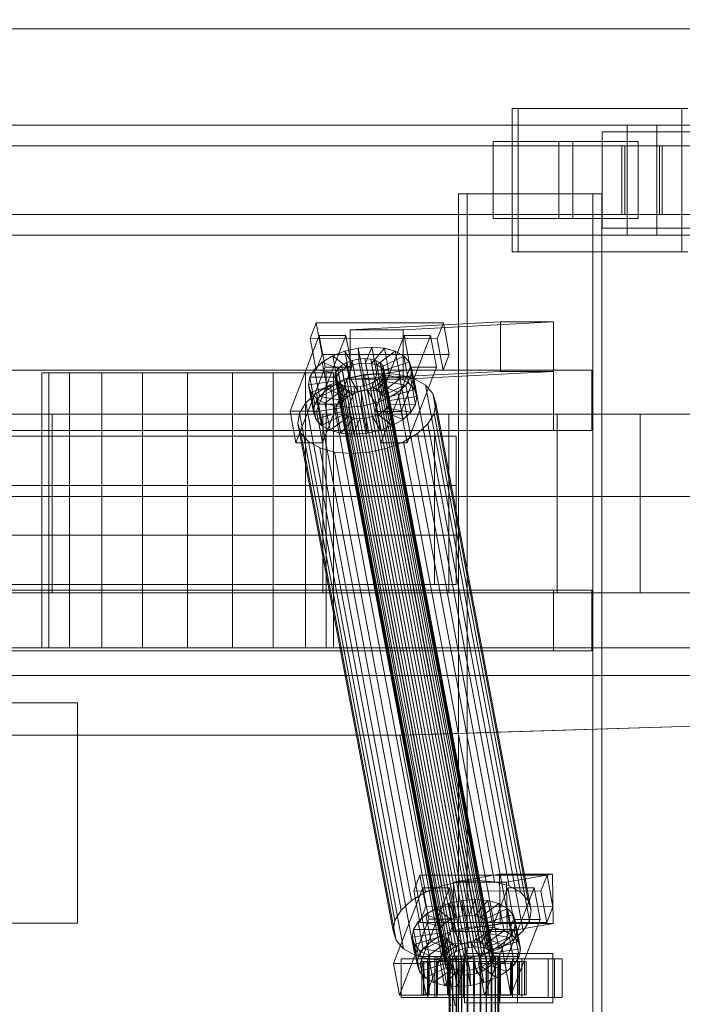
# Model space of a CAD drawing. Header units: millimetres. Extents: x -4738 to 65662, y -68080 to 6847.
# Tile 484 of 656: x 9307 to 9548, y -17870 to -17512. Entities that reach past the tile are written whole.
import ezdxf

# ---------------------------------------------------------------- set-up
doc = ezdxf.new("R2010")
doc.units = ezdxf.units.MM
for name, color, linetype, lineweight in [('COTAS_O', 1, 'Continuous', 0), ('superior_C01', 7, 'Continuous', 0), ('superior_mezcladora', 7, 'Continuous', 0)]:
    doc.layers.add(name, color=color, linetype=linetype, lineweight=lineweight)
doc.dimstyles.new('R19_100', dxfattribs={"dimtxt": 250, "dimasz": 150, "dimexe": 150, "dimexo": 80, "dimgap": 100, "dimtad": 1, "dimtih": 1, "dimtoh": 1, "dimdsep": 46, "dimcen": 0.09, "dimadec": 0, "dimazin": 0, "dimtfac": 1, "dimtdec": 4, "dimtofl": 0, "dimtmove": 0, "dimatfit": 3, "dimfxl": 1, "dimtolj": 1, "dimtzin": 0, "dimarcsym": 0})

# ---------------------------------------------------------------- blocks, each defined once
blk = doc.blocks.new('DIM_R30_39')
at = {"layer": 'COTAS_O'}
for p, q in [((9108.38, -17350), (9063.38, -17500)), ((9808.38, -17350), (9108.38, -17350)), ((9108.38, -18650), (9108.38, -17350)), ((9108.38, -17350), (9153.38, -17500)), ((9108.38, -18650), (9063.38, -18500)), ((9108.38, -18650), (9153.38, -18500)), ((9808.38, -18650), (9108.38, -18650))]:
    blk.add_line(p, q, dxfattribs=at)
blk.add_text('1300 O', height=250, rotation=90, dxfattribs=at).set_placement((9008.38, -18000))

msp = doc.modelspace()

# ---------------------------------------------------------------- linework, layer by layer
at = {"layer": 'superior_C01'}
for p, q in [((9106.386, -17515), (9838.242, -17515)), ((9840.938, -17515), (9109.083, -17515)), ((9548, -17544), (9486.37, -17544)), ((9486.37, -17544), (9486.37, -17596)), ((9488.527, -17544), (9486.37, -17544)), ((9488.527, -17596), (9488.527, -17544)), ((9488.527, -17544), (9550.157, -17544)), ((9548, -17596), (9548, -17544)), ((9548, -17544), (9550.157, -17544)), ((9528.163, -17550), (8372.601, -17550)), ((8383.386, -17550), (9538.948, -17550)), ((9605.003, -17550), (8449.442, -17550)), ((8462.923, -17550), (9618.484, -17550)), ((9528.163, -17550), (9528.163, -17590)), ((9538.948, -17550), (9528.163, -17550)), ((9855.572, -17550), (9528.163, -17550)), ((9538.948, -17590), (9538.948, -17550)), ((9538.948, -17550), (9866.357, -17550)), ((9548, -17552.5), (9519.111, -17552.5)), ((9519.111, -17552.5), (9519.111, -17587.5)), ((9597.299, -17552.5), (9519.111, -17552.5)), ((9548, -17587.5), (9548, -17552.5)), ((9548, -17552.5), (9626.188, -17552.5)), ((9508.388, -17556), (9479.499, -17556)), ((9479.499, -17556), (9479.499, -17584)), ((9503.28, -17556), (9479.499, -17556)), ((9503.28, -17584), (9503.28, -17556)), ((9503.28, -17556), (9532.169, -17556)), ((9508.388, -17584), (9508.388, -17556)), ((9508.388, -17556), (9532.169, -17556)), ((9532.169, -17556), (9532.169, -17584)), ((9526.231, -17557.5), (8448.858, -17557.5)), ((8463.506, -17557.5), (9540.879, -17557.5)), ((9526.231, -17557.5), (9526.231, -17582.5)), ((9540.879, -17557.5), (9526.231, -17557.5)), ((9539.852, -17557.5), (9527.259, -17557.5)), ((9527.259, -17557.5), (9527.259, -17582.5)), ((9527.259, -17557.5), (9932.856, -17557.5)), ((9539.852, -17582.5), (9539.852, -17557.5)), ((9945.45, -17557.5), (9539.852, -17557.5)), ((9540.879, -17582.5), (9540.879, -17557.5)), ((9515.707, -17575), (9466.788, -17575)), ((9466.788, -17575), (9466.788, -18425)), ((9470.023, -17575), (9466.788, -17575)), ((9470.023, -18425), (9470.023, -17575)), ((9470.023, -17575), (9518.942, -17575)), ((9515.707, -18425), (9515.707, -17575)), ((9515.707, -17575), (9518.942, -17575)), ((9518.942, -17575), (9518.942, -18425)), ((8448.858, -17582.5), (9526.231, -17582.5)), ((8463.506, -17582.5), (9540.879, -17582.5)), ((9479.499, -17584), (9508.388, -17584)), ((9479.499, -17584), (9503.28, -17584)), ((9532.169, -17584), (9503.28, -17584)), ((9532.169, -17584), (9508.388, -17584)), ((9526.231, -17582.5), (9540.879, -17582.5)), ((9527.259, -17582.5), (9539.852, -17582.5)), ((9527.259, -17582.5), (9932.856, -17582.5)), ((9539.852, -17582.5), (9945.45, -17582.5)), ((9519.111, -17587.5), (9548, -17587.5)), ((9597.299, -17587.5), (9519.111, -17587.5)), ((9626.188, -17587.5), (9548, -17587.5)), ((8372.601, -17590), (9528.163, -17590)), ((8383.386, -17590), (9538.948, -17590)), ((8449.442, -17590), (9605.003, -17590)), ((8462.923, -17590), (9618.484, -17590)), ((9528.163, -17590), (9538.948, -17590)), ((9528.163, -17590), (9855.572, -17590)), ((9538.948, -17590), (9866.357, -17590)), ((9486.37, -17596), (9548, -17596)), ((9486.37, -17596), (9488.527, -17596)), ((9550.157, -17596), (9488.527, -17596)), ((9550.157, -17596), (9548, -17596)), ((9482.078, -17621.488), (9427.446, -17624.356)), ((9446.705, -17624.356), (9501.337, -17621.488)), ((9482.146, -17639.486), (9482.078, -17621.488)), ((9482.078, -17621.488), (9501.337, -17621.488)), ((9501.337, -17621.488), (9501.406, -17639.486)), ((9415.138, -17621.857), (9412.923, -17627.592)), ((9417.29, -17633.325), (9415.138, -17621.857)), ((9415.138, -17621.857), (9461.361, -17621.914)), ((9446.705, -17624.356), (9427.446, -17624.356)), ((9427.446, -17624.356), (9427.515, -17642.354)), ((9446.774, -17642.354), (9446.705, -17624.356)), ((9459.145, -17627.65), (9461.361, -17621.914)), ((9461.361, -17621.914), (9463.512, -17633.382)), ((9416.255, -17626.449), (9405.622, -17653.98)), ((9459.145, -17627.65), (9412.923, -17627.592)), ((9412.923, -17627.592), (9415.075, -17639.061)), ((9415.252, -17653.992), (9425.885, -17626.461)), ((9418.407, -17637.917), (9416.255, -17626.449)), ((9416.255, -17626.449), (9425.885, -17626.461)), ((9425.885, -17626.461), (9428.036, -17637.929)), ((9447.07, -17626.487), (9436.437, -17654.019)), ((9446.067, -17654.031), (9456.7, -17626.499)), ((9449.222, -17637.955), (9447.07, -17626.487)), ((9447.07, -17626.487), (9456.7, -17626.499)), ((9456.7, -17626.499), (9458.851, -17637.967)), ((9461.297, -17639.118), (9459.145, -17627.65)), ((9421.132, -17633.91), (9425.59, -17632.183)), ((9425.59, -17632.183), (9430.423, -17631.1)), ((9425.59, -17632.183), (9428.486, -17637.157)), ((9427.434, -17642.013), (9425.59, -17632.183)), ((9430.423, -17631.1), (9435.302, -17630.735)), ((9430.423, -17631.1), (9430.776, -17636.643)), ((9432.267, -17640.93), (9430.423, -17631.1)), ((9435.302, -17630.735), (9433.087, -17636.47)), ((9439.894, -17631.112), (9435.262, -17636.649)), ((9437.146, -17640.564), (9435.302, -17630.735)), ((9435.302, -17630.735), (9439.894, -17631.112)), ((9443.886, -17632.206), (9437.153, -17637.167)), ((9441.738, -17640.942), (9439.894, -17631.112)), ((9439.894, -17631.112), (9443.886, -17632.206)), ((9445.731, -17642.036), (9443.886, -17632.206)), ((9443.886, -17632.206), (9447.007, -17633.943)), ((9415.075, -17639.061), (9417.29, -17633.325)), ((9463.512, -17633.382), (9417.29, -17633.325)), ((9417.352, -17636.164), (9421.132, -17633.91)), ((9421.132, -17633.91), (9426.374, -17637.975)), ((9422.976, -17643.74), (9421.132, -17633.91)), ((9426.067, -17636.336), (9428.179, -17635.518)), ((9428.179, -17635.518), (9430.468, -17635.005)), ((9468.295, -17849.317), (9428.179, -17635.518)), ((9430.468, -17635.005), (9432.779, -17634.832)), ((9470.585, -17848.804), (9430.468, -17635.005)), ((9432.779, -17634.832), (9434.954, -17635.011)), ((9472.896, -17848.631), (9432.779, -17634.832)), ((9434.954, -17635.011), (9436.846, -17635.529)), ((9475.071, -17848.809), (9434.954, -17635.011)), ((9436.846, -17635.529), (9438.324, -17636.352)), ((9476.962, -17849.328), (9436.846, -17635.529)), ((9447.007, -17633.943), (9438.631, -17637.99)), ((9448.851, -17643.772), (9447.007, -17633.943)), ((9447.007, -17633.943), (9449.043, -17636.203)), ((9463.512, -17633.382), (9461.297, -17639.118)), ((9407.774, -17665.449), (9418.407, -17637.917)), ((9412.797, -17641.61), (9414.509, -17638.79)), ((9414.509, -17638.79), (9417.352, -17636.164)), ((9414.509, -17638.79), (9423.238, -17640.286)), ((9416.354, -17648.62), (9414.509, -17638.79)), ((9415.075, -17639.061), (9461.297, -17639.118)), ((9417.352, -17636.164), (9424.584, -17639.042)), ((9419.197, -17645.994), (9417.352, -17636.164)), ((9428.036, -17637.929), (9417.404, -17665.461)), ((9428.036, -17637.929), (9418.407, -17637.917)), ((9422.119, -17639.983), (9422.93, -17638.648)), ((9422.93, -17638.648), (9424.277, -17637.404)), ((9463.047, -17852.446), (9422.93, -17638.648)), ((9424.584, -17639.042), (9423.238, -17640.286)), ((9424.277, -17637.404), (9426.067, -17636.336)), ((9464.393, -17851.202), (9424.277, -17637.404)), ((9426.374, -17637.975), (9424.584, -17639.042)), ((9424.584, -17639.042), (9426.429, -17648.872)), ((9466.183, -17850.135), (9426.067, -17636.336)), ((9428.486, -17637.157), (9426.374, -17637.975)), ((9426.374, -17637.975), (9428.219, -17647.804)), ((9482.146, -17639.486), (9427.515, -17642.354)), ((9430.776, -17636.643), (9428.486, -17637.157)), ((9428.486, -17637.157), (9430.331, -17646.986)), ((9433.087, -17636.47), (9430.776, -17636.643)), ((9430.776, -17636.643), (9432.62, -17646.473)), ((9433.087, -17636.47), (9434.931, -17646.3)), ((9435.262, -17636.649), (9433.087, -17636.47)), ((9435.262, -17636.649), (9437.106, -17646.479)), ((9437.153, -17637.167), (9435.262, -17636.649)), ((9437.153, -17637.167), (9438.997, -17646.997)), ((9438.631, -17637.99), (9437.153, -17637.167)), ((9438.324, -17636.352), (9439.288, -17637.422)), ((9478.44, -17850.15), (9438.324, -17636.352)), ((9438.589, -17665.487), (9449.222, -17637.955)), ((9438.631, -17637.99), (9440.475, -17647.82)), ((9439.595, -17639.061), (9438.631, -17637.99)), ((9439.288, -17637.422), (9439.673, -17638.668)), ((9479.404, -17851.221), (9439.288, -17637.422)), ((9439.673, -17638.668), (9439.452, -17640.005)), ((9449.043, -17636.203), (9439.595, -17639.061)), ((9439.595, -17639.061), (9441.44, -17648.891)), ((9439.98, -17640.307), (9439.595, -17639.061)), ((9479.789, -17852.467), (9439.673, -17638.668)), ((9449.855, -17638.834), (9439.98, -17640.307)), ((9501.406, -17639.486), (9446.774, -17642.354)), ((9458.851, -17637.967), (9448.219, -17665.499)), ((9450.887, -17646.033), (9449.043, -17636.203)), ((9449.043, -17636.203), (9449.855, -17638.834)), ((9458.851, -17637.967), (9449.222, -17637.955)), ((9449.855, -17638.834), (9449.389, -17641.655)), ((9451.7, -17648.664), (9449.855, -17638.834)), ((9501.406, -17639.486), (9482.146, -17639.486)), ((9412.331, -17644.431), (9412.797, -17641.61)), ((9412.331, -17644.431), (9422.206, -17642.958)), ((9412.797, -17641.61), (9422.426, -17641.622)), ((9414.641, -17651.44), (9412.797, -17641.61)), ((9420.235, -17644.416), (9426.195, -17642.107)), ((9421.898, -17641.32), (9422.119, -17639.983)), ((9422.283, -17642.566), (9421.898, -17641.32)), ((9462.015, -17855.119), (9421.898, -17641.32)), ((9462.235, -17853.782), (9422.119, -17639.983)), ((9422.426, -17641.622), (9422.206, -17642.958)), ((9422.206, -17642.958), (9422.591, -17644.204)), ((9422.206, -17642.958), (9424.05, -17652.788)), ((9423.248, -17643.637), (9422.283, -17642.566)), ((9462.4, -17856.365), (9422.283, -17642.566)), ((9423.238, -17640.286), (9422.426, -17641.622)), ((9422.426, -17641.622), (9424.271, -17651.452)), ((9427.434, -17642.013), (9422.976, -17643.74)), ((9423.238, -17640.286), (9425.082, -17650.116)), ((9426.195, -17642.107), (9432.657, -17640.659)), ((9460.778, -17826.416), (9426.195, -17642.107)), ((9432.267, -17640.93), (9427.434, -17642.013)), ((9430.331, -17646.986), (9427.434, -17642.013)), ((9427.515, -17642.354), (9446.774, -17642.354)), ((9437.146, -17640.564), (9432.267, -17640.93)), ((9432.62, -17646.473), (9432.267, -17640.93)), ((9432.657, -17640.659), (9439.179, -17640.17)), ((9467.24, -17824.968), (9432.657, -17640.659)), ((9434.931, -17646.3), (9437.146, -17640.564)), ((9437.294, -17642.585), (9435.504, -17643.652)), ((9437.106, -17646.479), (9441.738, -17640.942)), ((9441.738, -17640.942), (9437.146, -17640.564)), ((9438.641, -17641.341), (9437.294, -17642.585)), ((9477.411, -17856.383), (9437.294, -17642.585)), ((9437.602, -17644.223), (9438.948, -17642.979)), ((9439.452, -17640.005), (9438.641, -17641.341)), ((9478.757, -17855.139), (9438.641, -17641.341)), ((9438.948, -17642.979), (9439.76, -17641.643)), ((9447.677, -17644.475), (9438.948, -17642.979)), ((9438.948, -17642.979), (9440.793, -17652.809)), ((9438.997, -17646.997), (9445.731, -17642.036)), ((9439.179, -17640.17), (9445.318, -17640.674)), ((9473.762, -17824.479), (9439.179, -17640.17)), ((9439.452, -17640.005), (9479.569, -17853.804)), ((9439.76, -17641.643), (9439.98, -17640.307)), ((9439.76, -17641.643), (9449.389, -17641.655)), ((9441.604, -17651.473), (9439.76, -17641.643)), ((9439.98, -17640.307), (9441.825, -17650.137)), ((9445.731, -17642.036), (9441.738, -17640.942)), ((9445.318, -17640.674), (9450.655, -17642.137)), ((9479.901, -17824.984), (9445.318, -17640.674)), ((9448.851, -17643.772), (9445.731, -17642.036)), ((9449.389, -17641.655), (9447.677, -17644.475)), ((9449.389, -17641.655), (9451.234, -17651.485)), ((9450.655, -17642.137), (9454.826, -17644.459)), ((9485.238, -17826.446), (9450.655, -17642.137)), ((9413.143, -17647.062), (9412.331, -17644.431)), ((9414.175, -17654.261), (9412.331, -17644.431)), ((9413.143, -17647.062), (9422.591, -17644.204)), ((9415.179, -17649.322), (9423.555, -17645.275)), ((9415.183, -17647.428), (9420.235, -17644.416)), ((9419.197, -17645.994), (9416.354, -17648.62)), ((9418.3, -17651.059), (9425.033, -17646.098)), ((9422.976, -17643.74), (9419.197, -17645.994)), ((9426.429, -17648.872), (9419.197, -17645.994)), ((9454.818, -17828.725), (9420.235, -17644.416)), ((9422.292, -17652.153), (9426.924, -17646.616)), ((9422.591, -17644.204), (9423.555, -17645.275)), ((9422.591, -17644.204), (9424.435, -17654.034)), ((9428.219, -17647.804), (9422.976, -17643.74)), ((9424.726, -17644.459), (9423.248, -17643.637)), ((9463.364, -17857.435), (9423.248, -17643.637)), ((9423.555, -17645.275), (9425.033, -17646.098)), ((9423.555, -17645.275), (9425.399, -17655.105)), ((9426.617, -17644.978), (9424.726, -17644.459)), ((9464.842, -17858.258), (9424.726, -17644.459)), ((9425.033, -17646.098), (9426.924, -17646.616)), ((9425.033, -17646.098), (9426.878, -17655.927)), ((9428.792, -17645.156), (9426.617, -17644.978)), ((9466.733, -17858.776), (9426.617, -17644.978)), ((9426.924, -17646.616), (9429.099, -17646.795)), ((9426.924, -17646.616), (9428.769, -17656.446)), ((9431.103, -17644.983), (9428.792, -17645.156)), ((9468.908, -17858.955), (9428.792, -17645.156)), ((9429.099, -17646.795), (9431.41, -17646.622)), ((9430.331, -17646.986), (9432.62, -17646.473)), ((9433.392, -17644.47), (9431.103, -17644.983)), ((9471.219, -17858.782), (9431.103, -17644.983)), ((9431.41, -17646.622), (9433.7, -17646.108)), ((9431.763, -17652.165), (9431.41, -17646.622)), ((9431.41, -17646.622), (9433.255, -17656.451)), ((9432.62, -17646.473), (9434.931, -17646.3)), ((9435.504, -17643.652), (9433.392, -17644.47)), ((9473.509, -17858.269), (9433.392, -17644.47)), ((9433.7, -17646.108), (9435.812, -17645.29)), ((9436.596, -17651.082), (9433.7, -17646.108)), ((9433.7, -17646.108), (9435.544, -17655.938)), ((9434.931, -17646.3), (9437.106, -17646.479)), ((9475.621, -17857.451), (9435.504, -17643.652)), ((9435.812, -17645.29), (9437.602, -17644.223)), ((9441.054, -17649.355), (9435.812, -17645.29)), ((9435.812, -17645.29), (9437.656, -17655.12)), ((9437.106, -17646.479), (9438.997, -17646.997)), ((9444.834, -17647.101), (9437.602, -17644.223)), ((9437.602, -17644.223), (9439.446, -17654.053)), ((9440.475, -17647.82), (9448.851, -17643.772)), ((9441.44, -17648.891), (9450.887, -17646.033)), ((9447.677, -17644.475), (9444.834, -17647.101)), ((9449.521, -17654.305), (9447.677, -17644.475)), ((9450.887, -17646.033), (9448.851, -17643.772)), ((9451.7, -17648.664), (9450.887, -17646.033)), ((9454.826, -17644.459), (9457.548, -17647.481)), ((9489.409, -17828.768), (9454.826, -17644.459)), ((9411.383, -17650.939), (9415.183, -17647.428)), ((9415.179, -17649.322), (9413.143, -17647.062)), ((9414.988, -17656.892), (9413.143, -17647.062)), ((9416.354, -17648.62), (9414.641, -17651.44)), ((9418.3, -17651.059), (9415.179, -17649.322)), ((9417.024, -17659.152), (9415.179, -17649.322)), ((9449.766, -17831.737), (9415.183, -17647.428)), ((9425.082, -17650.116), (9416.354, -17648.62)), ((9424.271, -17651.452), (9425.082, -17650.116)), ((9425.082, -17650.116), (9426.429, -17648.872)), ((9426.429, -17648.872), (9428.219, -17647.804)), ((9426.884, -17652.53), (9429.099, -17646.795)), ((9428.219, -17647.804), (9430.331, -17646.986)), ((9429.099, -17646.795), (9430.944, -17656.624)), ((9441.054, -17649.355), (9436.596, -17651.082)), ((9438.997, -17646.997), (9440.475, -17647.82)), ((9440.475, -17647.82), (9441.44, -17648.891)), ((9444.834, -17647.101), (9441.054, -17649.355)), ((9442.899, -17659.184), (9441.054, -17649.355)), ((9441.44, -17648.891), (9441.825, -17650.137)), ((9441.825, -17650.137), (9441.604, -17651.473)), ((9441.825, -17650.137), (9451.7, -17648.664)), ((9446.678, -17656.931), (9444.834, -17647.101)), ((9451.234, -17651.485), (9451.7, -17648.664)), ((9457.548, -17647.481), (9458.634, -17650.998)), ((9492.131, -17831.79), (9457.548, -17647.481)), ((9409.093, -17654.709), (9411.383, -17650.939)), ((9445.966, -17835.248), (9411.383, -17650.939)), ((9414.641, -17651.44), (9414.175, -17654.261)), ((9424.05, -17652.788), (9414.175, -17654.261)), ((9424.271, -17651.452), (9414.641, -17651.44)), ((9422.292, -17652.153), (9418.3, -17651.059)), ((9420.144, -17660.889), (9418.3, -17651.059)), ((9426.884, -17652.53), (9422.292, -17652.153)), ((9424.137, -17661.983), (9422.292, -17652.153)), ((9424.05, -17652.788), (9424.271, -17651.452)), ((9424.435, -17654.034), (9424.05, -17652.788)), ((9431.763, -17652.165), (9426.884, -17652.53)), ((9428.729, -17662.36), (9426.884, -17652.53)), ((9436.596, -17651.082), (9431.763, -17652.165)), ((9433.608, -17661.995), (9431.763, -17652.165)), ((9438.441, -17660.912), (9436.596, -17651.082)), ((9440.793, -17652.809), (9439.446, -17654.053)), ((9441.604, -17651.473), (9440.793, -17652.809)), ((9440.793, -17652.809), (9449.521, -17654.305)), ((9451.234, -17651.485), (9441.604, -17651.473)), ((9449.521, -17654.305), (9451.234, -17651.485)), ((9458.634, -17650.998), (9458.012, -17654.769)), ((9493.218, -17835.307), (9458.634, -17650.998)), ((9415.252, -17653.992), (9405.622, -17653.98)), ((9405.622, -17653.98), (9407.774, -17665.449)), ((9408.47, -17658.48), (9409.093, -17654.709)), ((9443.676, -17839.018), (9409.093, -17654.709)), ((9414.175, -17654.261), (9414.988, -17656.892)), ((9424.435, -17654.034), (9414.988, -17656.892)), ((9414.988, -17656.892), (9417.024, -17659.152)), ((9417.404, -17665.461), (9415.252, -17653.992)), ((9425.399, -17655.105), (9417.024, -17659.152)), ((9426.878, -17655.927), (9420.144, -17660.889)), ((9428.769, -17656.446), (9424.137, -17661.983)), ((9425.399, -17655.105), (9424.435, -17654.034)), ((9426.878, -17655.927), (9425.399, -17655.105)), ((9428.769, -17656.446), (9426.878, -17655.927)), ((9430.944, -17656.624), (9428.729, -17662.36)), ((9430.944, -17656.624), (9428.769, -17656.446)), ((9433.255, -17656.451), (9430.944, -17656.624)), ((9435.544, -17655.938), (9433.255, -17656.451)), ((9433.255, -17656.451), (9433.608, -17661.995)), ((9437.656, -17655.12), (9435.544, -17655.938)), ((9435.544, -17655.938), (9438.441, -17660.912)), ((9446.067, -17654.031), (9436.437, -17654.019)), ((9436.437, -17654.019), (9438.589, -17665.487)), ((9439.446, -17654.053), (9437.656, -17655.12)), ((9437.656, -17655.12), (9442.899, -17659.184)), ((9439.446, -17654.053), (9446.678, -17656.931)), ((9442.899, -17659.184), (9446.678, -17656.931)), ((9448.219, -17665.499), (9446.067, -17654.031)), ((9446.678, -17656.931), (9449.521, -17654.305)), ((9458.012, -17654.769), (9455.722, -17658.539)), ((9458.012, -17654.769), (9492.595, -17839.078)), ((9409.557, -17661.997), (9408.47, -17658.48)), ((9443.053, -17842.789), (9408.47, -17658.48)), ((9417.024, -17659.152), (9420.144, -17660.889)), ((9420.144, -17660.889), (9424.137, -17661.983)), ((9433.608, -17661.995), (9438.441, -17660.912)), ((9438.441, -17660.912), (9442.899, -17659.184)), ((9455.722, -17658.539), (9451.921, -17662.05)), ((9490.305, -17842.848), (9455.722, -17658.539)), ((9412.278, -17665.019), (9409.557, -17661.997)), ((9444.14, -17846.306), (9409.557, -17661.997)), ((9424.137, -17661.983), (9428.729, -17662.36)), ((9428.729, -17662.36), (9433.608, -17661.995)), ((9451.921, -17662.05), (9446.869, -17665.062)), ((9486.505, -17846.359), (9451.921, -17662.05)), ((9407.774, -17665.449), (9417.404, -17665.461)), ((9416.45, -17667.341), (9412.278, -17665.019)), ((9446.861, -17849.328), (9412.278, -17665.019)), ((9421.787, -17668.803), (9416.45, -17667.341)), ((9451.033, -17851.65), (9416.45, -17667.341)), ((9440.909, -17667.371), (9434.448, -17668.819)), ((9438.589, -17665.487), (9448.219, -17665.499)), ((9446.869, -17665.062), (9440.909, -17667.371)), ((9475.492, -17851.68), (9440.909, -17667.371)), ((9481.452, -17849.371), (9446.869, -17665.062)), ((9427.926, -17669.308), (9421.787, -17668.803)), ((9456.37, -17853.113), (9421.787, -17668.803)), ((9434.448, -17668.819), (9427.926, -17669.308)), ((9462.509, -17853.617), (9427.926, -17669.308)), ((9469.031, -17853.128), (9434.448, -17668.819)), ((1103.221, -17750), (10242.208, -17750)), ((10243.564, -17750), (1104.577, -17750)), ((9445.582, -17771.702), (10143.539, -17750)), ((10145.146, -17750), (9447.19, -17771.702)), ((9012.039, -17771.702), (9445.582, -17771.702)), ((9447.19, -17771.702), (9013.647, -17771.702)), ((9445.582, -17771.702), (9464.026, -17870)), ((9445.582, -17771.702), (9447.19, -17771.702)), ((9465.634, -17870), (9447.19, -17771.702)), ((9452.795, -17822.549), (9450.58, -17828.285)), ((9454.947, -17834.017), (9452.795, -17822.549)), ((9452.795, -17822.549), (9499.018, -17822.606)), ((9467.24, -17824.968), (9460.778, -17826.416)), ((9481.769, -17822.189), (9465.026, -17825.057)), ((9484.285, -17825.057), (9465.026, -17825.057)), ((9465.026, -17825.057), (9465.25, -17843.038)), ((9473.762, -17824.479), (9467.24, -17824.968)), ((9479.901, -17824.984), (9473.762, -17824.479)), ((9485.238, -17826.446), (9479.901, -17824.984)), ((9481.993, -17840.17), (9481.769, -17822.189)), ((9481.769, -17822.189), (9501.028, -17822.189)), ((9484.285, -17825.057), (9501.028, -17822.189)), ((9484.509, -17843.038), (9484.285, -17825.057)), ((9496.803, -17828.342), (9499.018, -17822.606)), ((9499.018, -17822.606), (9501.17, -17834.074)), ((9501.028, -17822.189), (9501.252, -17840.17)), ((9453.912, -17827.141), (9443.279, -17854.673)), ((9454.818, -17828.725), (9449.766, -17831.737)), ((9496.803, -17828.342), (9450.58, -17828.285)), ((9450.58, -17828.285), (9452.732, -17839.753)), ((9452.909, -17854.685), (9463.542, -17827.153)), ((9456.064, -17838.609), (9453.912, -17827.141)), ((9453.912, -17827.141), (9463.542, -17827.153)), ((9460.778, -17826.416), (9454.818, -17828.725)), ((9463.542, -17827.153), (9465.694, -17838.621)), ((9484.727, -17827.179), (9474.094, -17854.711)), ((9483.724, -17854.723), (9494.357, -17827.191)), ((9486.879, -17838.647), (9484.727, -17827.179)), ((9484.727, -17827.179), (9494.357, -17827.191)), ((9489.409, -17828.768), (9485.238, -17826.446)), ((9492.131, -17831.79), (9489.409, -17828.768)), ((9494.357, -17827.191), (9496.509, -17838.659)), ((9498.954, -17839.81), (9496.803, -17828.342)), ((9449.766, -17831.737), (9445.966, -17835.248)), ((9463.247, -17832.875), (9468.08, -17831.792)), ((9468.08, -17831.792), (9472.959, -17831.427)), ((9468.08, -17831.792), (9468.433, -17837.336)), ((9469.925, -17841.622), (9468.08, -17831.792)), ((9472.959, -17831.427), (9470.744, -17837.163)), ((9477.551, -17831.804), (9472.919, -17837.341)), ((9474.803, -17841.257), (9472.959, -17831.427)), ((9472.959, -17831.427), (9477.551, -17831.804)), ((9479.395, -17841.634), (9477.551, -17831.804)), ((9477.551, -17831.804), (9481.543, -17832.898)), ((9493.218, -17835.307), (9492.131, -17831.79)), ((9445.966, -17835.248), (9443.676, -17839.018)), ((9452.732, -17839.753), (9454.947, -17834.017)), ((9501.17, -17834.074), (9454.947, -17834.017)), ((9455.009, -17836.856), (9458.789, -17834.603)), ((9458.789, -17834.603), (9463.247, -17832.875)), ((9458.789, -17834.603), (9464.032, -17838.667)), ((9460.633, -17844.433), (9458.789, -17834.603)), ((9463.247, -17832.875), (9466.143, -17837.849)), ((9465.091, -17842.705), (9463.247, -17832.875)), ((9481.543, -17832.898), (9474.81, -17837.86)), ((9484.664, -17834.635), (9476.288, -17838.682)), ((9483.388, -17842.728), (9481.543, -17832.898)), ((9481.543, -17832.898), (9484.664, -17834.635)), ((9486.508, -17844.465), (9484.664, -17834.635)), ((9484.664, -17834.635), (9486.7, -17836.895)), ((9492.595, -17839.078), (9493.218, -17835.307)), ((9501.17, -17834.074), (9498.954, -17839.81)), ((9443.676, -17839.018), (9443.053, -17842.789)), ((9445.431, -17866.141), (9456.064, -17838.609)), ((9450.454, -17842.302), (9452.167, -17839.482)), ((9452.167, -17839.482), (9455.009, -17836.856)), ((9452.167, -17839.482), (9460.895, -17840.978)), ((9454.011, -17849.312), (9452.167, -17839.482)), ((9452.732, -17839.753), (9498.954, -17839.81)), ((9455.009, -17836.856), (9462.241, -17839.734)), ((9456.854, -17846.686), (9455.009, -17836.856)), ((9465.694, -17838.621), (9455.061, -17866.153)), ((9465.694, -17838.621), (9456.064, -17838.609)), ((9462.241, -17839.734), (9460.895, -17840.978)), ((9464.032, -17838.667), (9462.241, -17839.734)), ((9462.241, -17839.734), (9464.086, -17849.564)), ((9466.143, -17837.849), (9464.032, -17838.667)), ((9464.032, -17838.667), (9465.876, -17848.497)), ((9468.433, -17837.336), (9466.143, -17837.849)), ((9466.143, -17837.849), (9467.988, -17847.679)), ((9470.744, -17837.163), (9468.433, -17837.336)), ((9468.433, -17837.336), (9470.277, -17847.165)), ((9470.744, -17837.163), (9472.588, -17846.992)), ((9472.919, -17837.341), (9470.744, -17837.163)), ((9472.919, -17837.341), (9474.763, -17847.171)), ((9474.81, -17837.86), (9472.919, -17837.341)), ((9474.81, -17837.86), (9476.654, -17847.689)), ((9476.288, -17838.682), (9474.81, -17837.86)), ((9476.246, -17866.179), (9486.879, -17838.647)), ((9476.288, -17838.682), (9478.133, -17848.512)), ((9477.253, -17839.753), (9476.288, -17838.682)), ((9486.7, -17836.895), (9477.253, -17839.753)), ((9477.253, -17839.753), (9479.097, -17849.583)), ((9477.638, -17840.999), (9477.253, -17839.753)), ((9487.512, -17839.526), (9477.638, -17840.999)), ((9496.509, -17838.659), (9485.876, -17866.191)), ((9488.544, -17846.725), (9486.7, -17836.895)), ((9486.7, -17836.895), (9487.512, -17839.526)), ((9496.509, -17838.659), (9486.879, -17838.647)), ((9487.512, -17839.526), (9487.047, -17842.347)), ((9489.357, -17849.356), (9487.512, -17839.526)), ((9490.305, -17842.848), (9492.595, -17839.078)), ((9443.053, -17842.789), (9444.14, -17846.306)), ((9449.988, -17845.123), (9450.454, -17842.302)), ((9450.454, -17842.302), (9460.083, -17842.314)), ((9452.298, -17852.132), (9450.454, -17842.302)), ((9460.083, -17842.314), (9459.863, -17843.65)), ((9460.895, -17840.978), (9460.083, -17842.314)), ((9460.083, -17842.314), (9461.928, -17852.144)), ((9465.091, -17842.705), (9460.633, -17844.433)), ((9460.895, -17840.978), (9462.739, -17850.808)), ((9469.925, -17841.622), (9465.091, -17842.705)), ((9467.988, -17847.679), (9465.091, -17842.705)), ((9481.993, -17840.17), (9465.25, -17843.038)), ((9465.25, -17843.038), (9484.509, -17843.038)), ((9474.803, -17841.257), (9469.925, -17841.622)), ((9470.277, -17847.165), (9469.925, -17841.622)), ((9472.588, -17846.992), (9474.803, -17841.257)), ((9474.763, -17847.171), (9479.395, -17841.634)), ((9479.395, -17841.634), (9474.803, -17841.257)), ((9476.606, -17843.671), (9477.417, -17842.335)), ((9476.654, -17847.689), (9483.388, -17842.728)), ((9477.417, -17842.335), (9477.638, -17840.999)), ((9477.417, -17842.335), (9487.047, -17842.347)), ((9479.261, -17852.165), (9477.417, -17842.335)), ((9477.638, -17840.999), (9479.482, -17850.829)), ((9483.388, -17842.728), (9479.395, -17841.634)), ((9501.252, -17840.17), (9481.993, -17840.17)), ((9486.508, -17844.465), (9483.388, -17842.728)), ((9501.252, -17840.17), (9484.509, -17843.038)), ((9487.047, -17842.347), (9485.334, -17845.167)), ((9486.505, -17846.359), (9490.305, -17842.848)), ((9487.047, -17842.347), (9488.891, -17852.177)), ((9444.14, -17846.306), (9446.861, -17849.328)), ((9449.988, -17845.123), (9459.863, -17843.65)), ((9450.801, -17847.754), (9449.988, -17845.123)), ((9451.832, -17854.953), (9449.988, -17845.123)), ((9450.801, -17847.754), (9460.248, -17844.897)), ((9452.837, -17850.015), (9461.212, -17845.967)), ((9456.854, -17846.686), (9454.011, -17849.312)), ((9455.957, -17851.751), (9462.69, -17846.79)), ((9460.633, -17844.433), (9456.854, -17846.686)), ((9464.086, -17849.564), (9456.854, -17846.686)), ((9459.863, -17843.65), (9460.248, -17844.897)), ((9459.863, -17843.65), (9461.707, -17853.48)), ((9460.248, -17844.897), (9461.212, -17845.967)), ((9460.248, -17844.897), (9462.092, -17854.726)), ((9465.876, -17848.497), (9460.633, -17844.433)), ((9461.212, -17845.967), (9462.69, -17846.79)), ((9461.212, -17845.967), (9463.057, -17855.797)), ((9462.69, -17846.79), (9464.581, -17847.308)), ((9462.69, -17846.79), (9464.535, -17856.62)), ((9469.068, -17847.314), (9471.357, -17846.801)), ((9470.277, -17847.165), (9472.588, -17846.992)), ((9471.357, -17846.801), (9473.469, -17845.983)), ((9474.253, -17851.774), (9471.357, -17846.801)), ((9471.357, -17846.801), (9473.201, -17856.631)), ((9472.588, -17846.992), (9474.763, -17847.171)), ((9473.469, -17845.983), (9475.259, -17844.915)), ((9478.712, -17850.047), (9473.469, -17845.983)), ((9473.469, -17845.983), (9475.313, -17855.812)), ((9475.259, -17844.915), (9476.606, -17843.671)), ((9482.491, -17847.793), (9475.259, -17844.915)), ((9475.259, -17844.915), (9477.103, -17854.745)), ((9485.334, -17845.167), (9476.606, -17843.671)), ((9476.606, -17843.671), (9478.45, -17853.501)), ((9478.133, -17848.512), (9486.508, -17844.465)), ((9479.097, -17849.583), (9488.544, -17846.725)), ((9481.452, -17849.371), (9486.505, -17846.359)), ((9485.334, -17845.167), (9482.491, -17847.793)), ((9487.178, -17854.997), (9485.334, -17845.167)), ((9488.544, -17846.725), (9486.508, -17844.465)), ((9489.357, -17849.356), (9488.544, -17846.725)), ((9446.861, -17849.328), (9451.033, -17851.65)), ((9452.837, -17850.015), (9450.801, -17847.754)), ((9452.645, -17857.584), (9450.801, -17847.754)), ((9454.011, -17849.312), (9452.298, -17852.132)), ((9455.957, -17851.751), (9452.837, -17850.015)), ((9454.681, -17859.844), (9452.837, -17850.015)), ((9462.739, -17850.808), (9454.011, -17849.312)), ((9459.949, -17852.845), (9464.581, -17847.308)), ((9462.739, -17850.808), (9464.086, -17849.564)), ((9464.086, -17849.564), (9465.876, -17848.497)), ((9466.183, -17850.135), (9464.393, -17851.202)), ((9464.541, -17853.223), (9466.757, -17847.487)), ((9464.581, -17847.308), (9466.757, -17847.487)), ((9464.581, -17847.308), (9466.426, -17857.138)), ((9465.876, -17848.497), (9467.988, -17847.679)), ((9468.295, -17849.317), (9466.183, -17850.135)), ((9466.757, -17847.487), (9469.068, -17847.314)), ((9466.757, -17847.487), (9468.601, -17857.317)), ((9467.988, -17847.679), (9470.277, -17847.165)), ((9470.585, -17848.804), (9468.295, -17849.317)), ((9469.42, -17852.857), (9469.068, -17847.314)), ((9469.068, -17847.314), (9470.912, -17857.144)), ((9472.896, -17848.631), (9470.585, -17848.804)), ((9475.071, -17848.809), (9472.896, -17848.631)), ((9478.712, -17850.047), (9474.253, -17851.774)), ((9474.763, -17847.171), (9476.654, -17847.689)), ((9476.962, -17849.328), (9475.071, -17848.809)), ((9475.492, -17851.68), (9481.452, -17849.371)), ((9476.654, -17847.689), (9478.133, -17848.512)), ((9478.44, -17850.15), (9476.962, -17849.328)), ((9478.133, -17848.512), (9479.097, -17849.583)), ((9479.404, -17851.221), (9478.44, -17850.15)), ((9482.491, -17847.793), (9478.712, -17850.047)), ((9480.556, -17859.877), (9478.712, -17850.047)), ((9479.097, -17849.583), (9479.482, -17850.829)), ((9479.482, -17850.829), (9489.357, -17849.356)), ((9484.335, -17857.623), (9482.491, -17847.793)), ((9488.891, -17852.177), (9489.357, -17849.356)), ((9455.688, -17853), (9446.059, -17853)), ((9446.059, -17853), (9446.059, -17867)), ((9459, -17853), (9446.059, -17853)), ((9451.033, -17851.65), (9456.37, -17853.113)), ((9452.298, -17852.132), (9451.832, -17854.953)), ((9461.707, -17853.48), (9451.832, -17854.953)), ((9461.928, -17852.144), (9452.298, -17852.132)), ((9454.076, -17854), (9453.483, -17854)), ((9453.483, -17854), (9463.483, -17854)), ((9453.483, -17866), (9453.483, -17854)), ((9453.483, -17854), (9454.186, -17854)), ((9455.922, -17854), (9454.076, -17854)), ((9454.076, -17854), (9463.763, -17854)), ((9454.076, -17866), (9454.076, -17854)), ((9454.186, -17854), (9463.815, -17854)), ((9454.186, -17866), (9454.186, -17854)), ((9454.186, -17854), (9456.135, -17854)), ((9501.794, -17853), (9455.572, -17853)), ((9455.572, -17853), (9455.572, -17867)), ((9458.268, -17853), (9455.572, -17853)), ((9455.688, -17867), (9455.688, -17853)), ((9455.688, -17853), (9468.63, -17853)), ((9458.898, -17854), (9455.922, -17854)), ((9455.922, -17854), (9464.638, -17854)), ((9455.922, -17866), (9455.922, -17854)), ((9459.949, -17852.845), (9455.957, -17851.751)), ((9457.801, -17861.581), (9455.957, -17851.751)), ((9456.135, -17854), (9464.739, -17854)), ((9456.135, -17866), (9456.135, -17854)), ((9456.135, -17854), (9459.198, -17854)), ((9456.37, -17853.113), (9462.509, -17853.617)), ((9458.268, -17867), (9458.268, -17853)), ((9458.268, -17853), (9504.491, -17853)), ((9462.798, -17854), (9458.898, -17854)), ((9458.898, -17854), (9466.047, -17854)), ((9458.898, -17866), (9458.898, -17854)), ((9459, -17867), (9459, -17853)), ((9459, -17853), (9468.63, -17853)), ((9459.198, -17854), (9466.19, -17854)), ((9459.198, -17866), (9459.198, -17854)), ((9459.198, -17854), (9463.167, -17854)), ((9464.541, -17853.223), (9459.949, -17852.845)), ((9461.794, -17862.675), (9459.949, -17852.845)), ((9461.707, -17853.48), (9461.928, -17852.144)), ((9462.092, -17854.726), (9461.707, -17853.48)), ((9461.928, -17852.144), (9462.739, -17850.808)), ((9462.235, -17853.782), (9462.015, -17855.119)), ((9463.047, -17852.446), (9462.235, -17853.782)), ((9462.509, -17853.617), (9469.031, -17853.128)), ((9467.359, -17854), (9462.798, -17854)), ((9462.798, -17854), (9467.895, -17854)), ((9462.798, -17866), (9462.798, -17854)), ((9464.393, -17851.202), (9463.047, -17852.446)), ((9463.167, -17854), (9468.07, -17854)), ((9463.167, -17866), (9463.167, -17854)), ((9463.167, -17854), (9467.77, -17854)), ((9463.763, -17852), (9463.483, -17852)), ((9463.483, -17852), (9463.815, -17852)), ((9463.483, -18148), (9463.483, -17852)), ((9463.483, -17854), (9463.763, -17854)), ((9463.483, -17854), (9463.483, -17866)), ((9463.815, -17854), (9463.483, -17854)), ((9464.638, -17852), (9463.763, -17852)), ((9463.763, -18148), (9463.763, -17852)), ((9463.763, -17854), (9464.638, -17854)), ((9463.763, -17854), (9463.763, -17866)), ((9463.815, -17852), (9464.739, -17852)), ((9463.815, -18148), (9463.815, -17852)), ((9463.815, -17854), (9463.815, -17866)), ((9464.739, -17854), (9463.815, -17854)), ((9469.42, -17852.857), (9464.541, -17853.223)), ((9466.386, -17863.052), (9464.541, -17853.223)), ((9466.047, -17852), (9464.638, -17852)), ((9464.638, -18148), (9464.638, -17852)), ((9464.638, -17854), (9466.047, -17854)), ((9464.638, -17854), (9464.638, -17866)), ((9464.739, -17852), (9466.19, -17852)), ((9464.739, -18148), (9464.739, -17852)), ((9464.739, -17854), (9464.739, -17866)), ((9466.19, -17854), (9464.739, -17854)), ((9467.895, -17852), (9466.047, -17852)), ((9466.047, -18148), (9466.047, -17852)), ((9466.047, -17854), (9467.895, -17854)), ((9466.047, -17854), (9466.047, -17866)), ((9466.19, -17852), (9468.07, -17852)), ((9466.19, -18148), (9466.19, -17852)), ((9466.19, -17854), (9466.19, -17866)), ((9468.07, -17854), (9466.19, -17854)), ((9472.269, -17854), (9467.359, -17854)), ((9467.359, -17854), (9470.056, -17854)), ((9467.359, -17866), (9467.359, -17854)), ((9467.77, -17854), (9470.25, -17854)), ((9467.77, -17866), (9467.77, -17854)), ((9467.77, -17854), (9472.695, -17854)), ((9470.056, -17852), (9467.895, -17852)), ((9467.895, -18148), (9467.895, -17852)), ((9467.895, -17854), (9470.056, -17854)), ((9467.895, -17854), (9467.895, -17866)), ((9468.07, -17852), (9470.25, -17852)), ((9468.07, -18148), (9468.07, -17852)), ((9468.07, -17854), (9468.07, -17866)), ((9470.25, -17854), (9468.07, -17854)), ((9468.63, -17853), (9468.63, -17867)), ((9469.031, -17853.128), (9475.492, -17851.68)), ((9488.313, -17851), (9469.054, -17851)), ((9469.054, -17851), (9469.054, -17869)), ((9481.887, -17851), (9469.054, -17851)), ((9474.253, -17851.774), (9469.42, -17852.857)), ((9471.265, -17862.687), (9469.42, -17852.857)), ((9472.381, -17852), (9470.056, -17852)), ((9470.056, -18148), (9470.056, -17852)), ((9470.056, -17854), (9472.381, -17854)), ((9470.056, -17854), (9470.056, -17866)), ((9470.25, -17852), (9472.583, -17852)), ((9470.25, -18148), (9470.25, -17852)), ((9470.25, -17854), (9470.25, -17866)), ((9472.583, -17854), (9470.25, -17854)), ((9477.194, -17854), (9472.269, -17854)), ((9472.269, -17854), (9472.381, -17854)), ((9472.269, -17866), (9472.269, -17854)), ((9474.714, -17852), (9472.381, -17852)), ((9472.381, -18148), (9472.381, -17852)), ((9472.381, -17854), (9474.714, -17854)), ((9472.381, -17854), (9472.381, -17866)), ((9472.583, -17852), (9474.909, -17852)), ((9472.583, -18148), (9472.583, -17852)), ((9472.695, -17854), (9472.583, -17854)), ((9472.583, -17854), (9472.583, -17866)), ((9474.909, -17854), (9472.583, -17854)), ((9472.695, -17866), (9472.695, -17854)), ((9472.695, -17854), (9477.605, -17854)), ((9476.098, -17861.604), (9474.253, -17851.774)), ((9476.895, -17852), (9474.714, -17852)), ((9474.714, -18148), (9474.714, -17852)), ((9477.194, -17854), (9474.714, -17854)), ((9474.714, -17854), (9476.895, -17854)), ((9474.714, -17854), (9474.714, -17866)), ((9474.909, -17852), (9477.069, -17852)), ((9474.909, -18148), (9474.909, -17852)), ((9477.605, -17854), (9474.909, -17854)), ((9474.909, -17854), (9474.909, -17866)), ((9477.069, -17854), (9474.909, -17854)), ((9486.503, -17853), (9476.874, -17853)), ((9476.874, -17853), (9476.874, -17867)), ((9489.815, -17853), (9476.874, -17853)), ((9478.774, -17852), (9476.895, -17852)), ((9476.895, -18148), (9476.895, -17852)), ((9481.797, -17854), (9476.895, -17854)), ((9476.895, -17854), (9478.774, -17854)), ((9476.895, -17854), (9476.895, -17866)), ((9477.069, -17852), (9478.917, -17852)), ((9477.069, -18148), (9477.069, -17852)), ((9482.166, -17854), (9477.069, -17854)), ((9477.069, -17854), (9477.069, -17866)), ((9478.917, -17854), (9477.069, -17854)), ((9478.45, -17853.501), (9477.103, -17854.745)), ((9481.797, -17854), (9477.194, -17854)), ((9477.194, -17866), (9477.194, -17854)), ((9477.605, -17866), (9477.605, -17854)), ((9477.605, -17854), (9482.166, -17854)), ((9479.261, -17852.165), (9478.45, -17853.501)), ((9478.45, -17853.501), (9487.178, -17854.997)), ((9478.757, -17855.139), (9479.569, -17853.804)), ((9480.225, -17852), (9478.774, -17852)), ((9478.774, -18148), (9478.774, -17852)), ((9485.766, -17854), (9478.774, -17854)), ((9478.774, -17854), (9480.225, -17854)), ((9478.774, -17854), (9478.774, -17866)), ((9478.917, -17852), (9480.326, -17852)), ((9478.917, -18148), (9478.917, -17852)), ((9486.067, -17854), (9478.917, -17854)), ((9478.917, -17854), (9478.917, -17866)), ((9480.326, -17854), (9478.917, -17854)), ((9479.482, -17850.829), (9479.261, -17852.165)), ((9488.891, -17852.177), (9479.261, -17852.165)), ((9479.789, -17852.467), (9479.404, -17851.221)), ((9479.569, -17853.804), (9479.789, -17852.467)), ((9481.149, -17852), (9480.225, -17852)), ((9480.225, -18148), (9480.225, -17852)), ((9488.829, -17854), (9480.225, -17854)), ((9480.225, -17854), (9481.149, -17854)), ((9480.225, -17854), (9480.225, -17866)), ((9480.326, -17852), (9481.201, -17852)), ((9480.326, -18148), (9480.326, -17852)), ((9489.042, -17854), (9480.326, -17854)), ((9480.326, -17854), (9480.326, -17866)), ((9481.201, -17854), (9480.326, -17854)), ((9481.482, -17852), (9481.149, -17852)), ((9481.149, -17852), (9481.149, -18148)), ((9481.149, -17854), (9490.778, -17854)), ((9481.149, -17866), (9481.149, -17854)), ((9481.149, -17854), (9481.482, -17854)), ((9481.201, -17852), (9481.482, -17852)), ((9481.201, -18148), (9481.201, -17852)), ((9490.889, -17854), (9481.201, -17854)), ((9481.201, -17854), (9481.201, -17866)), ((9481.482, -17854), (9481.201, -17854)), ((9481.482, -18148), (9481.482, -17852)), ((9491.481, -17854), (9481.482, -17854)), ((9481.482, -17854), (9481.482, -17866)), ((9485.766, -17854), (9481.797, -17854)), ((9481.797, -17866), (9481.797, -17854)), ((9481.887, -17869), (9481.887, -17851)), ((9481.887, -17851), (9501.147, -17851)), ((9482.166, -17866), (9482.166, -17854)), ((9482.166, -17854), (9486.067, -17854)), ((9488.829, -17854), (9485.766, -17854)), ((9485.766, -17866), (9485.766, -17854)), ((9486.067, -17866), (9486.067, -17854)), ((9486.067, -17854), (9489.042, -17854)), ((9486.503, -17867), (9486.503, -17853)), ((9486.503, -17853), (9499.445, -17853)), ((9487.178, -17854.997), (9488.891, -17852.177)), ((9488.313, -17869), (9488.313, -17851)), ((9488.313, -17851), (9501.147, -17851)), ((9490.778, -17854), (9488.829, -17854)), ((9488.829, -17866), (9488.829, -17854)), ((9489.042, -17866), (9489.042, -17854)), ((9489.042, -17854), (9490.889, -17854)), ((9489.815, -17867), (9489.815, -17853)), ((9489.815, -17853), (9499.445, -17853)), ((9490.778, -17854), (9490.778, -17866)), ((9491.481, -17854), (9490.778, -17854)), ((9490.889, -17866), (9490.889, -17854)), ((9490.889, -17854), (9491.481, -17854)), ((9491.481, -17866), (9491.481, -17854)), ((9499.445, -17853), (9499.445, -17867)), ((9501.147, -17851), (9501.147, -17869)), ((9501.794, -17867), (9501.794, -17853)), ((9501.794, -17853), (9504.491, -17853)), ((9504.491, -17853), (9504.491, -17867)), ((9452.909, -17854.685), (9443.279, -17854.673)), ((9443.279, -17854.673), (9445.431, -17866.141)), ((9451.832, -17854.953), (9452.645, -17857.584)), ((9462.092, -17854.726), (9452.645, -17857.584)), ((9452.645, -17857.584), (9454.681, -17859.844)), ((9455.061, -17866.153), (9452.909, -17854.685)), ((9463.057, -17855.797), (9454.681, -17859.844)), ((9464.535, -17856.62), (9457.801, -17861.581)), ((9466.426, -17857.138), (9461.794, -17862.675)), ((9462.015, -17855.119), (9462.4, -17856.365)), ((9463.057, -17855.797), (9462.092, -17854.726)), ((9462.4, -17856.365), (9463.364, -17857.435)), ((9464.535, -17856.62), (9463.057, -17855.797)), ((9463.364, -17857.435), (9464.842, -17858.258)), ((9466.426, -17857.138), (9464.535, -17856.62)), ((9468.601, -17857.317), (9466.386, -17863.052)), ((9468.601, -17857.317), (9466.426, -17857.138)), ((9470.912, -17857.144), (9468.601, -17857.317)), ((9473.201, -17856.631), (9470.912, -17857.144)), ((9470.912, -17857.144), (9471.265, -17862.687)), ((9475.313, -17855.812), (9473.201, -17856.631)), ((9473.201, -17856.631), (9476.098, -17861.604)), ((9473.509, -17858.269), (9475.621, -17857.451)), ((9483.724, -17854.723), (9474.094, -17854.711)), ((9474.094, -17854.711), (9476.246, -17866.179)), ((9477.103, -17854.745), (9475.313, -17855.812)), ((9475.313, -17855.812), (9480.556, -17859.877)), ((9475.621, -17857.451), (9477.411, -17856.383)), ((9477.103, -17854.745), (9484.335, -17857.623)), ((9477.411, -17856.383), (9478.757, -17855.139)), ((9480.556, -17859.877), (9484.335, -17857.623)), ((9485.876, -17866.191), (9483.724, -17854.723)), ((9484.335, -17857.623), (9487.178, -17854.997)), ((9454.681, -17859.844), (9457.801, -17861.581)), ((9464.842, -17858.258), (9466.733, -17858.776)), ((9466.733, -17858.776), (9468.908, -17858.955)), ((9468.908, -17858.955), (9471.219, -17858.782)), ((9471.219, -17858.782), (9473.509, -17858.269)), ((9476.098, -17861.604), (9480.556, -17859.877)), ((9457.801, -17861.581), (9461.794, -17862.675)), ((9461.794, -17862.675), (9466.386, -17863.052)), ((9466.386, -17863.052), (9471.265, -17862.687)), ((9471.265, -17862.687), (9476.098, -17861.604)), ((9445.431, -17866.141), (9455.061, -17866.153)), ((9446.059, -17867), (9455.688, -17867)), ((9446.059, -17867), (9459, -17867)), ((9463.483, -17866), (9453.483, -17866)), ((9453.483, -17866), (9454.076, -17866)), ((9454.186, -17866), (9453.483, -17866)), ((9463.763, -17866), (9454.076, -17866)), ((9454.076, -17866), (9455.922, -17866)), ((9463.815, -17866), (9454.186, -17866)), ((9456.135, -17866), (9454.186, -17866)), ((9455.572, -17867), (9501.794, -17867)), ((9455.572, -17867), (9458.268, -17867)), ((9468.63, -17867), (9455.688, -17867)), ((9464.638, -17866), (9455.922, -17866)), ((9455.922, -17866), (9458.898, -17866)), ((9464.739, -17866), (9456.135, -17866)), ((9459.198, -17866), (9456.135, -17866)), ((9504.491, -17867), (9458.268, -17867)), ((9466.047, -17866), (9458.898, -17866)), ((9458.898, -17866), (9462.798, -17866)), ((9468.63, -17867), (9459, -17867)), ((9466.19, -17866), (9459.198, -17866)), ((9463.167, -17866), (9459.198, -17866)), ((9467.895, -17866), (9462.798, -17866)), ((9462.798, -17866), (9467.359, -17866)), ((9468.07, -17866), (9463.167, -17866)), ((9467.77, -17866), (9463.167, -17866)), ((9463.763, -17866), (9463.483, -17866)), ((9463.483, -17866), (9463.815, -17866)), ((9464.638, -17866), (9463.763, -17866)), ((9463.815, -17866), (9464.739, -17866)), ((9466.047, -17866), (9464.638, -17866)), ((9464.739, -17866), (9466.19, -17866)), ((9467.895, -17866), (9466.047, -17866)), ((9466.19, -17866), (9468.07, -17866)), ((9470.056, -17866), (9467.359, -17866)), ((9467.359, -17866), (9472.269, -17866)), ((9470.25, -17866), (9467.77, -17866)), ((9472.695, -17866), (9467.77, -17866)), ((9470.056, -17866), (9467.895, -17866)), ((9468.07, -17866), (9470.25, -17866)), ((9472.381, -17866), (9470.056, -17866)), ((9470.25, -17866), (9472.583, -17866)), ((9472.381, -17866), (9472.269, -17866)), ((9472.269, -17866), (9477.194, -17866)), ((9474.714, -17866), (9472.381, -17866)), ((9472.583, -17866), (9472.695, -17866)), ((9472.583, -17866), (9474.909, -17866)), ((9477.605, -17866), (9472.695, -17866)), ((9476.895, -17866), (9474.714, -17866)), ((9474.714, -17866), (9477.194, -17866)), ((9474.909, -17866), (9477.605, -17866)), ((9474.909, -17866), (9477.069, -17866)), ((9476.246, -17866.179), (9485.876, -17866.191)), ((9476.874, -17867), (9486.503, -17867)), ((9476.874, -17867), (9489.815, -17867)), ((9478.774, -17866), (9476.895, -17866)), ((9476.895, -17866), (9481.797, -17866)), ((9477.069, -17866), (9482.166, -17866)), ((9477.069, -17866), (9478.917, -17866)), ((9477.194, -17866), (9481.797, -17866)), ((9482.166, -17866), (9477.605, -17866)), ((9480.225, -17866), (9478.774, -17866)), ((9478.774, -17866), (9485.766, -17866)), ((9478.917, -17866), (9486.067, -17866)), ((9478.917, -17866), (9480.326, -17866)), ((9481.149, -17866), (9480.225, -17866)), ((9480.225, -17866), (9488.829, -17866)), ((9480.326, -17866), (9489.042, -17866)), ((9480.326, -17866), (9481.201, -17866)), ((9490.778, -17866), (9481.149, -17866)), ((9481.482, -17866), (9481.149, -17866)), ((9481.201, -17866), (9490.889, -17866)), ((9481.201, -17866), (9481.482, -17866)), ((9481.482, -17866), (9491.481, -17866)), ((9481.797, -17866), (9485.766, -17866)), ((9486.067, -17866), (9482.166, -17866)), ((9485.766, -17866), (9488.829, -17866)), ((9489.042, -17866), (9486.067, -17866)), ((9499.445, -17867), (9486.503, -17867)), ((9488.829, -17866), (9490.778, -17866)), ((9490.889, -17866), (9489.042, -17866)), ((9499.445, -17867), (9489.815, -17867)), ((9490.778, -17866), (9491.481, -17866)), ((9491.481, -17866), (9490.889, -17866)), ((9504.491, -17867), (9501.794, -17867)), ((9469.054, -17869), (9488.313, -17869)), ((9481.887, -17869), (9469.054, -17869)), ((9501.147, -17869), (9481.887, -17869)), ((9501.147, -17869), (9488.313, -17869))]:
    msp.add_line(p, q, dxfattribs=at)
at = {"layer": 'superior_mezcladora'}
for p, q in [((9501.409, -17639), (8701.409, -17639)), ((8715.354, -17639), (9515.354, -17639)), ((9501.409, -17639), (9501.409, -17661)), ((9515.354, -17639), (9501.409, -17639)), ((9515.354, -17661), (9515.354, -17639)), ((9317.975, -17640), (9315.381, -17640)), ((9315.381, -17740), (9315.381, -17640)), ((9325.504, -17640), (9317.975, -17640)), ((9317.975, -17740), (9317.975, -17640)), ((9337.229, -17640), (9325.504, -17640)), ((9325.504, -17740), (9325.504, -17640)), ((9352.004, -17640), (9337.229, -17640)), ((9337.229, -17740), (9337.229, -17640)), ((9368.381, -17640), (9352.004, -17640)), ((9352.004, -17740), (9352.004, -17640)), ((9384.759, -17640), (9368.381, -17640)), ((9368.381, -17740), (9368.381, -17640)), ((9399.534, -17640), (9384.759, -17640)), ((9384.759, -17740), (9384.759, -17640)), ((9411.259, -17640), (9399.534, -17640)), ((9399.534, -17740), (9399.534, -17640)), ((9418.787, -17640), (9411.259, -17640)), ((9411.259, -17740), (9411.259, -17640)), ((9421.381, -17640), (9418.787, -17640)), ((9418.787, -17740), (9418.787, -17640)), ((9421.381, -17640), (9421.381, -17740)), ((9319.206, -17655), (9273.381, -17655)), ((9368.381, -17655), (9319.206, -17655)), ((9319.206, -17720), (9319.206, -17655)), ((9417.557, -17655), (9368.381, -17655)), ((9368.381, -17720), (9368.381, -17655)), ((9463.381, -17655), (9417.557, -17655)), ((9417.557, -17720), (9417.557, -17655)), ((9502.732, -17655), (9463.381, -17655)), ((9463.381, -17720), (9463.381, -17655)), ((9532.926, -17655), (9502.732, -17655)), ((9502.732, -17720), (9502.732, -17655)), ((9551.907, -17655), (9532.926, -17655)), ((9532.926, -17720), (9532.926, -17655)), ((8701.409, -17661), (9501.409, -17661)), ((8715.354, -17661), (9515.354, -17661)), ((9501.409, -17661), (9515.354, -17661)), ((9458.162, -17663), (8805.41, -17663)), ((9465.946, -17663), (8813.193, -17663)), ((9465.946, -17663), (9458.162, -17663)), ((9458.162, -17663), (9458.162, -17681)), ((9465.946, -17681), (9465.946, -17663)), ((9458.162, -17681), (8805.41, -17681)), ((9465.946, -17681), (8813.193, -17681)), ((9465.946, -17681), (9458.162, -17681)), ((9458.162, -17681), (9458.162, -17699)), ((9465.946, -17699), (9465.946, -17681)), ((9158.381, -17685), (9668.381, -17685)), ((9458.162, -17699), (8805.41, -17699)), ((9465.946, -17699), (8813.193, -17699)), ((9465.946, -17699), (9458.162, -17699)), ((9458.162, -17699), (9458.162, -17717)), ((9465.946, -17717), (9465.946, -17699)), ((8805.41, -17717), (9458.162, -17717)), ((9465.946, -17717), (8813.193, -17717)), ((9458.162, -17717), (9465.946, -17717)), ((9501.409, -17719), (8701.409, -17719)), ((8715.354, -17719), (9515.354, -17719)), ((9218.381, -17720), (9628.381, -17720)), ((9319.206, -17720), (9273.381, -17720)), ((9368.381, -17720), (9319.206, -17720)), ((9417.557, -17720), (9368.381, -17720)), ((9463.381, -17720), (9417.557, -17720)), ((9502.732, -17720), (9463.381, -17720)), ((9501.409, -17719), (9501.409, -17741)), ((9515.354, -17719), (9501.409, -17719)), ((9532.926, -17720), (9502.732, -17720)), ((9515.354, -17741), (9515.354, -17719)), ((9551.907, -17720), (9532.926, -17720)), ((8701.409, -17741), (9501.409, -17741)), ((8715.354, -17741), (9515.354, -17741)), ((9198.381, -17740), (9648.381, -17740)), ((9317.975, -17740), (9315.381, -17740)), ((9325.504, -17740), (9317.975, -17740)), ((9337.229, -17740), (9325.504, -17740)), ((9352.004, -17740), (9337.229, -17740)), ((9368.381, -17740), (9352.004, -17740)), ((9384.759, -17740), (9368.381, -17740)), ((9399.534, -17740), (9384.759, -17740)), ((9411.259, -17740), (9399.534, -17740)), ((9418.787, -17740), (9411.259, -17740)), ((9418.787, -17740), (9421.381, -17740)), ((9501.409, -17741), (9515.354, -17741)), ((9248.381, -17760), (9328.381, -17760)), ((9328.381, -17760), (9328.381, -17840)), ((9328.381, -17840), (9248.381, -17840))]:
    msp.add_line(p, q, dxfattribs=at)

# ---------------------------------------------------------------- dimensions: what is measured, and where the dimension line sits
at = {"layer": 'COTAS_O'}
dim = msp.add_aligned_dim(p1=(9808.381, -18650), p2=(9808.381, -17350), distance=700, text='<> O', dimstyle='R19_100', dxfattribs=at)
dim.commit()
dim.dimension.update_dxf_attribs({"geometry": 'DIM_R30_39', "text_midpoint": (9108.381, -18000)})

doc.saveas('drawing.dxf')
